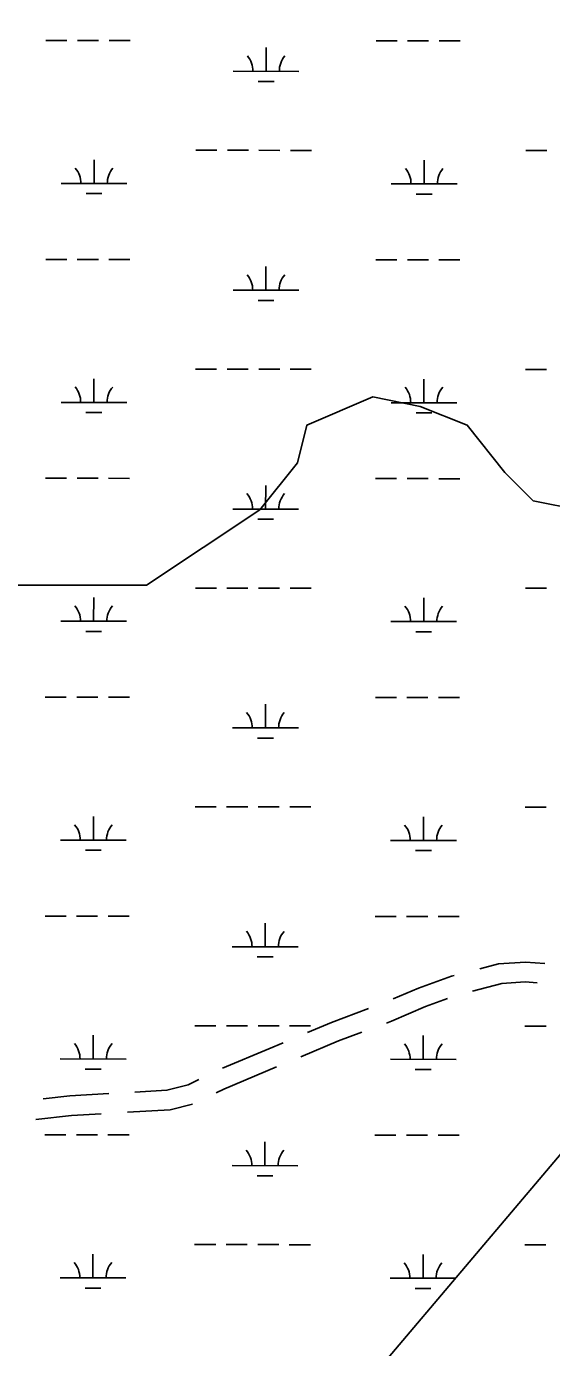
# Model space of a CAD drawing. Extents: x 3148686 to 3186545, y 916144 to 941516.
# Drawn here: x 3153619 to 3154417, y 925490 to 927498 of the extents above; entities that cross this region are included whole.
import ezdxf

# ---------------------------------------------------------------- set-up
doc = ezdxf.new("R2010")
doc.units = 0
for name, color, linetype in [('V-ROAD-CNTR', 7, 'Continuous'), ('V-TOPO-BNDY', 7, 'Continuous'), ('V-TOPO-SHOR', 7, 'Continuous'), ('V-WETL-SWMP', 7, 'Continuous')]:
    doc.layers.add(name, color=color, linetype=linetype)

msp = doc.modelspace()

# ---------------------------------------------------------------- linework, layer by layer
at = {"layer": 'V-ROAD-CNTR'}
for points in [[(3154406.9, 926073.3), (3154377.3, 926075.5), (3154336.6, 926072.7), (3154308, 926065.3)], [(3154269.3, 926055.2), (3154265, 926054.1), (3154214.6, 926036.2), (3154176.1, 926019.5)], [(3154395.4, 926044), (3154377.2, 926045.4), (3154341.4, 926043), (3154297, 926031.4)], [(3154258.8, 926020), (3154225.6, 926008.3), (3154173.7, 925985.8), (3154166.1, 925983)], [(3154138.9, 926004.9), (3154082.3, 925983.8), (3154045.8, 925968.5)], [(3154128.6, 925969), (3154093.4, 925955.9), (3154035.8, 925931.8)], [(3154008.9, 925953.1), (3153987.4, 925944), (3153916.8, 925914.2)], [(3153998.9, 925916.4), (3153918.6, 925882.4), (3153907.2, 925876.7)], [(3153880.7, 925897.1), (3153864.8, 925889.2), (3153832.3, 925880.7), (3153783.7, 925878)], [(3153743.8, 925875.8), (3153684.6, 925872.5), (3153644.2, 925867.9)], [(3153871.1, 925859.8), (3153837, 925850.9), (3153772.3, 925847.3)], [(3153732.4, 925845.1), (3153687.1, 925842.6), (3153632.8, 925836.4)]]:
    msp.add_lwpolyline(points, dxfattribs=at)
at = {"layer": 'V-TOPO-BNDY'}
msp.add_line((3153322.6, 924475.4), (3155483.3, 927026.2), dxfattribs=at)
at = {"layer": 'V-TOPO-SHOR'}
msp.add_lwpolyline([(3153600.6, 926648.6), (3153729.6, 926648.5), (3153801.3, 926648.4), (3153973.4, 926762.9), (3154030.8, 926834.5), (3154045.2, 926891.8), (3154145.6, 926934.7), (3154217.2, 926920.3), (3154288.9, 926891.6), (3154346.1, 926819.8), (3154389.1, 926776.8), (3154460.7, 926762.4), (3154546.9, 926891.3), (3154590, 927034.6), (3154647.5, 927120.5), (3154676.1, 927120.5), (3154805.1, 927106), (3154876.9, 927163.3), (3154905.6, 927249.3), (3154920, 927335.2), (3154977.4, 927378.2), (3155063.5, 927464.1), (3155121, 927607.4)], dxfattribs=at)
at = {"layer": 'V-WETL-SWMP'}
for p, q in [((3153648.3, 927476.3), (3153680.3, 927476.3)), ((3153696.3, 927476.3), (3153728.3, 927476.2)), ((3153744.3, 927476.2), (3153776.3, 927476.2)), ((3154150.2, 927475.8), (3154182.2, 927475.8)), ((3154198.2, 927475.7), (3154230.2, 927475.7)), ((3154246.2, 927475.7), (3154278.2, 927475.7)), ((3153983.1, 927429.5), (3153983.2, 927465.5)), ((3153933.1, 927429.6), (3154033.1, 927429.5)), ((3153971.1, 927414.1), (3153995.1, 927414.1)), ((3153721.5, 927259), (3153721.6, 927295)), ((3153876.2, 927309.6), (3153908.2, 927309.5)), ((3153924.2, 927309.5), (3153956.2, 927309.5)), ((3153972.2, 927309.5), (3154004.2, 927309.4)), ((3154020.2, 927309.4), (3154052.2, 927309.4)), ((3154223.4, 927258.5), (3154223.5, 927294.5)), ((3154378.1, 927309), (3154410.1, 927309)), ((3153671.5, 927259), (3153771.5, 927258.9)), ((3154173.4, 927258.5), (3154273.4, 927258.4)), ((3153709.5, 927243.6), (3153733.5, 927243.6)), ((3154211.4, 927243), (3154235.4, 927243)), ((3153648, 927143.6), (3153680, 927143.6)), ((3153696, 927143.6), (3153728, 927143.6)), ((3153744, 927143.5), (3153776, 927143.5)), ((3153982.8, 927096.9), (3153982.8, 927132.9)), ((3154149.9, 927143.1), (3154181.9, 927143.1)), ((3154197.9, 927143.1), (3154229.9, 927143)), ((3154245.9, 927143), (3154277.9, 927143)), ((3153932.8, 927096.9), (3154032.8, 927096.8)), ((3153970.8, 927081.4), (3153994.8, 927081.4)), ((3153875.8, 926976.9), (3153907.8, 926976.9)), ((3153923.8, 926976.9), (3153955.8, 926976.8)), ((3153971.8, 926976.8), (3154003.8, 926976.8)), ((3154019.8, 926976.7), (3154051.8, 926976.7)), ((3154377.7, 926976.4), (3154409.7, 926976.3)), ((3153721.2, 926926.3), (3153721.2, 926962.3)), ((3154223.1, 926925.8), (3154223.1, 926961.8)), ((3153671.2, 926926.4), (3153771.2, 926926.3)), ((3154173.1, 926925.8), (3154273.1, 926925.7)), ((3153709.2, 926910.9), (3153733.2, 926910.9)), ((3154211.1, 926910.4), (3154235.1, 926910.3)), ((3153647.6, 926811), (3153679.6, 926810.9)), ((3153695.6, 926810.9), (3153727.6, 926810.9)), ((3153743.6, 926810.9), (3153775.6, 926810.8)), ((3153982.4, 926764.2), (3153982.5, 926800.2)), ((3154149.5, 926810.4), (3154181.5, 926810.4)), ((3154197.5, 926810.4), (3154229.5, 926810.4)), ((3154245.5, 926810.3), (3154277.5, 926810.3)), ((3153932.4, 926764.2), (3154032.4, 926764.1)), ((3153970.4, 926748.8), (3153994.4, 926748.7)), ((3153875.5, 926644.2), (3153907.5, 926644.2)), ((3153923.5, 926644.2), (3153955.5, 926644.1)), ((3153971.5, 926644.1), (3154003.5, 926644.1)), ((3154019.5, 926644.1), (3154051.5, 926644)), ((3154377.4, 926643.7), (3154409.4, 926643.7)), ((3153720.8, 926593.6), (3153720.9, 926629.6)), ((3154222.7, 926593.1), (3154222.8, 926629.1)), ((3153670.8, 926593.7), (3153770.8, 926593.6)), ((3154172.7, 926593.2), (3154272.7, 926593.1)), ((3153708.8, 926578.2), (3153732.8, 926578.2)), ((3154210.7, 926577.7), (3154234.7, 926577.7)), ((3153647.3, 926478.3), (3153679.3, 926478.3)), ((3153695.3, 926478.2), (3153727.3, 926478.2)), ((3153743.3, 926478.2), (3153775.3, 926478.2)), ((3154149.2, 926477.8), (3154181.2, 926477.7)), ((3154197.2, 926477.7), (3154229.2, 926477.7)), ((3154245.2, 926477.7), (3154277.2, 926477.6)), ((3153982.1, 926431.5), (3153982.1, 926467.5)), ((3153932.1, 926431.6), (3154032.1, 926431.5)), ((3153970.1, 926416.1), (3153994.1, 926416.1)), ((3153875.1, 926311.6), (3153907.1, 926311.5)), ((3153923.1, 926311.5), (3153955.1, 926311.5)), ((3153971.1, 926311.4), (3154003.1, 926311.4)), ((3154019.1, 926311.4), (3154051.1, 926311.4)), ((3154377, 926311), (3154409, 926311)), ((3153720.5, 926261), (3153720.5, 926297)), ((3154222.4, 926260.4), (3154222.4, 926296.4)), ((3153670.5, 926261), (3153770.5, 926260.9)), ((3154172.4, 926260.5), (3154272.4, 926260.4)), ((3153708.4, 926245.6), (3153732.4, 926245.5)), ((3154210.4, 926245), (3154234.4, 926245)), ((3153646.9, 926145.6), (3153678.9, 926145.6)), ((3153694.9, 926145.6), (3153726.9, 926145.5)), ((3153742.9, 926145.5), (3153774.9, 926145.5)), ((3153981.7, 926098.8), (3153981.8, 926134.8)), ((3154148.8, 926145.1), (3154180.8, 926145.1)), ((3154196.8, 926145), (3154228.8, 926145)), ((3154244.8, 926145), (3154276.8, 926145)), ((3153931.7, 926098.9), (3154031.7, 926098.8)), ((3153969.7, 926083.4), (3153993.7, 926083.4)), ((3153874.8, 925978.9), (3153906.8, 925978.8)), ((3153922.8, 925978.8), (3153954.8, 925978.8)), ((3153970.8, 925978.8), (3154002.8, 925978.7)), ((3154018.8, 925978.7), (3154050.8, 925978.7)), ((3154376.7, 925978.3), (3154408.7, 925978.3)), ((3153720.1, 925928.3), (3153720.2, 925964.3)), ((3154222, 925927.8), (3154222.1, 925963.8)), ((3153670.1, 925928.3), (3153770.1, 925928.2)), ((3154172, 925927.8), (3154272, 925927.7)), ((3153708.1, 925912.9), (3153732.1, 925912.9)), ((3154210, 925912.3), (3154234, 925912.3)), ((3153646.6, 925812.9), (3153678.6, 925812.9)), ((3153694.6, 925812.9), (3153726.6, 925812.9)), ((3153742.6, 925812.8), (3153774.6, 925812.8)), ((3154148.5, 925812.4), (3154180.5, 925812.4)), ((3154196.5, 925812.4), (3154228.5, 925812.3)), ((3154244.5, 925812.3), (3154276.5, 925812.3)), ((3153981.4, 925766.2), (3153981.4, 925802.2)), ((3153931.4, 925766.2), (3154031.4, 925766.1)), ((3153969.4, 925750.7), (3153993.4, 925750.7)), ((3153874.4, 925646.2), (3153906.4, 925646.2)), ((3153922.4, 925646.2), (3153954.4, 925646.1)), ((3153970.4, 925646.1), (3154002.4, 925646.1)), ((3154018.4, 925646), (3154050.4, 925646)), ((3153719.8, 925595.6), (3153719.8, 925631.6)), ((3154221.7, 925595.1), (3154221.7, 925631.1)), ((3154376.3, 925645.7), (3154408.3, 925645.6)), ((3153669.8, 925595.7), (3153769.8, 925595.6)), ((3154171.7, 925595.1), (3154271.7, 925595)), ((3153707.7, 925580.2), (3153731.7, 925580.2)), ((3154209.7, 925579.7), (3154233.7, 925579.6))]:
    msp.add_line(p, q, dxfattribs=at)
for centre, start, end in [((3153927.9, 927430.1), 359.1678, 40.7115), ((3154038.4, 927430), 139.1678, 180.7115), ((3153666.3, 927259.5), 359.1678, 40.7115), ((3153776.8, 927259.4), 139.1678, 180.7115), ((3154168.2, 927259), 359.1678, 40.7115), ((3154278.7, 927258.9), 139.1678, 180.7115), ((3153927.5, 927097.4), 359.1678, 40.7115), ((3154038, 927097.3), 139.1678, 180.7115), ((3153665.9, 926926.9), 359.1678, 40.7115), ((3153776.4, 926926.7), 139.1678, 180.7115), ((3154167.8, 926926.3), 359.1678, 40.7115), ((3154278.3, 926926.2), 139.1678, 180.7115), ((3153927.2, 926764.7), 359.1678, 40.7115), ((3154037.7, 926764.6), 139.1678, 180.7115), ((3153665.6, 926594.2), 359.1678, 40.7115), ((3153776.1, 926594.1), 139.1678, 180.7115), ((3154167.5, 926593.7), 359.1678, 40.7115), ((3154278, 926593.5), 139.1678, 180.7115), ((3153926.8, 926432), 359.1678, 40.7115), ((3154037.3, 926431.9), 139.1678, 180.7115), ((3153665.2, 926261.5), 359.1678, 40.7115), ((3153775.7, 926261.4), 139.1678, 180.7115), ((3154167.1, 926261), 359.1678, 40.7115), ((3154277.6, 926260.9), 139.1678, 180.7115), ((3153926.5, 926099.4), 359.1678, 40.7115), ((3154037, 926099.3), 139.1678, 180.7115), ((3153664.9, 925928.8), 359.1678, 40.7115), ((3153775.4, 925928.7), 139.1678, 180.7115), ((3154166.8, 925928.3), 359.1678, 40.7115), ((3154277.3, 925928.2), 139.1678, 180.7115), ((3153926.1, 925766.7), 359.1678, 40.7115), ((3154036.6, 925766.6), 139.1678, 180.7115), ((3153664.5, 925596.2), 359.1678, 40.7115), ((3153775, 925596), 139.1678, 180.7115), ((3154166.4, 925595.6), 359.1678, 40.7115), ((3154276.9, 925595.5), 139.1678, 180.7115)]:
    msp.add_arc(centre, 35.2, start, end, dxfattribs=at)

doc.saveas('drawing.dxf')
